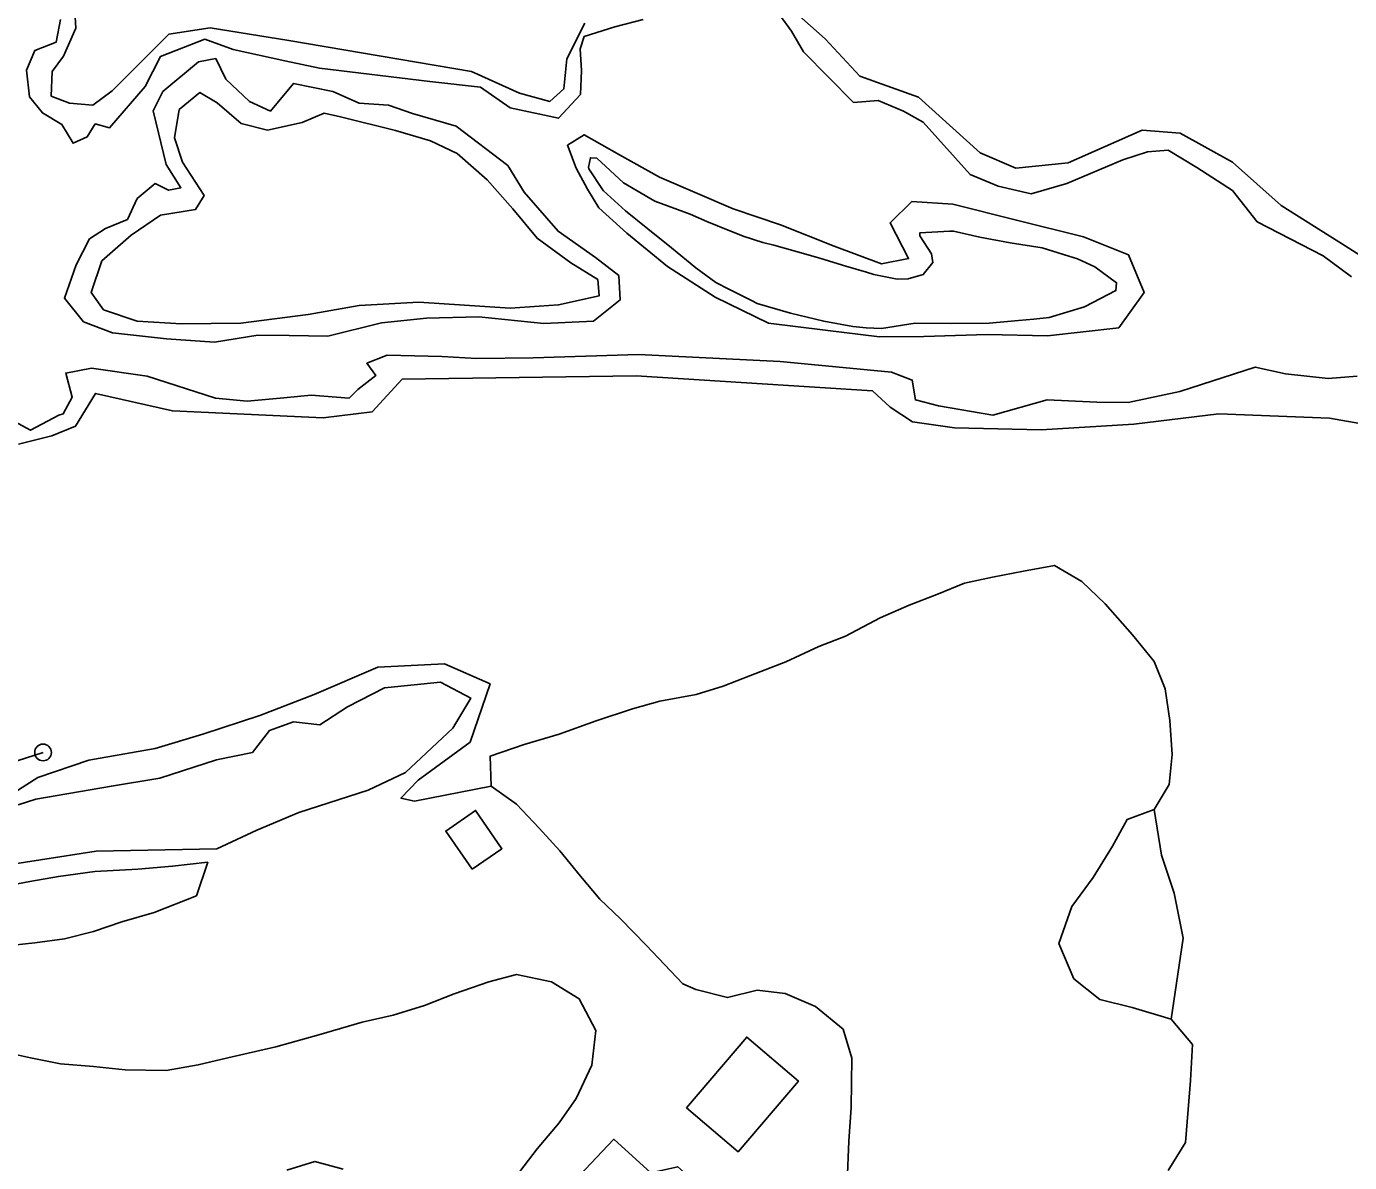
# Model space of a CAD drawing. Extents: x 2160437 to 2172832, y 205694 to 212444.
# Drawn here: x 2161203.8 to 2161442, y 211799.2 to 212003.8 of the extents above; entities that cross this region are included whole.
import ezdxf

# ---------------------------------------------------------------- set-up
doc = ezdxf.new("R2010")
doc.units = 0
for name, color, linetype in [('Default', 7, 'Continuous'), ('RD_EX_Bldg', 7, 'Continuous'), ('RD_EX_BldgApp', 7, 'Continuous'), ('RD_EX_Fence_Other', 7, 'Continuous'), ('RD_EX_H2O', 7, 'Continuous'), ('RD_EX_Road_Post', 7, 'Continuous'), ('RD_EX_VEG_ShrubLine', 7, 'Continuous'), ('RD_EX_VEG_TreeLine', 7, 'Continuous')]:
    doc.layers.add(name, color=color, linetype=linetype)

# ---------------------------------------------------------------- blocks, each defined once
blk = doc.blocks.new('POST')
at = {"layer": 'Default'}
for start, end in [(90, 270), (270, 90)]:
    blk.add_arc((0, 0), 0.0417, start, end, dxfattribs=at)

msp = doc.modelspace()

# ---------------------------------------------------------------- linework, layer by layer
at = {"layer": 'RD_EX_Bldg'}
for points in [[(2161284.02, 211852.04), (2161279.27, 211858.94), (2161284.66, 211862.65), (2161289.41, 211855.75)], [(2161322.63, 211809.09), (2161333.49, 211821.83), (2161342.78, 211813.9), (2161331.92, 211801.16)]]:
    msp.add_lwpolyline(points, close=True, dxfattribs=at)
at = {"layer": 'RD_EX_BldgApp'}
msp.add_lwpolyline([(2161324.3, 211789.64), (2161334.69, 211780.12), (2161291, 211734.27), (2161261.13, 211761.86), (2161265.42, 211766.75), (2161270.6, 211762.2), (2161309.58, 211803.42), (2161316.21, 211797.35), (2161321.06, 211798.46), (2161325.82, 211794.27)], close=True, dxfattribs=at)
at = {"layer": 'RD_EX_Fence_Other'}
msp.add_lwpolyline([(2161181.64, 211865.04), (2161206.75, 211873.08)], dxfattribs=at)
at = {"layer": 'RD_EX_H2O'}
for points in [[(2161442.42, 211958.74), (2161437.28, 211962.54), (2161425.38, 211968.68), (2161420.96, 211974.3), (2161414.54, 211978.42), (2161409.37, 211981.58), (2161405.67, 211981.26), (2161401.19, 211979.81), (2161391.15, 211975.53), (2161384.68, 211973.71), (2161378.79, 211975.08), (2161373.71, 211977.17), (2161365.24, 211986.59), (2161361.73, 211988.56), (2161357.16, 211990.49), (2161352.72, 211990.13), (2161343.73, 211999.29), (2161341.56, 212003.02), (2161339.46, 212005.85)], [(2161314.85, 212005.07), (2161309.71, 212003.75), (2161304.19, 212002.05), (2161303.48, 211999.83), (2161303.7, 211995.91), (2161303.57, 211991.6), (2161299.57, 211987.3), (2161290.87, 211989.19), (2161285.55, 211992.9), (2161276.44, 211993.9), (2161256.57, 211996.3), (2161250.3, 211997.66), (2161241, 211999.67), (2161235.89, 212001.55), (2161227.89, 211998.4), (2161225.16, 211993.01), (2161218.74, 211985.61), (2161216.17, 211986.28), (2161214.72, 211983.96), (2161212.17, 211982.8), (2161210.17, 211986.19), (2161206.63, 211988.28), (2161204.32, 211991.16), (2161203.79, 211995.94), (2161205.3, 211999.54), (2161209.14, 212001.04), (2161209.92, 212005.12)], [(2161201.51, 211932.74), (2161204.49, 211931.13), (2161209.58, 211933.81), (2161210.41, 211934.1), (2161212.01, 211937.08), (2161210.86, 211941.42), (2161215.5, 211942.27), (2161225.52, 211940.83), (2161237.84, 211936.9), (2161243.54, 211936.38), (2161250.11, 211936.96), (2161255.06, 211937.41), (2161261.9, 211936.92), (2161263.42, 211938.43), (2161266.68, 211940.95), (2161265.08, 211943.18), (2161268.75, 211944.61), (2161278.6, 211944.38), (2161284.88, 211944.05), (2161295.04, 211944.14), (2161314.01, 211944.78), (2161339.5, 211943.49), (2161359.56, 211941.58), (2161363.29, 211940.15), (2161363.87, 211936.59), (2161368.02, 211935.52), (2161377.82, 211933.83), (2161387.61, 211936.58), (2161396.54, 211936.18), (2161402.15, 211936.1), (2161411.5, 211938.09), (2161425.07, 211942.48), (2161430.52, 211941.29), (2161438.22, 211940.46), (2161443.4, 211940.84)], [(2161198.14, 211852.5), (2161206.28, 211853.73), (2161216.35, 211855.31), (2161238.08, 211855.74), (2161245.25, 211859.1), (2161252.84, 211862.26), (2161265.31, 211866.28), (2161272.04, 211869.49), (2161280.58, 211877.49), (2161283.77, 211882.87), (2161278.35, 211885.73), (2161268.27, 211884.71), (2161261.57, 211881.29), (2161256.61, 211878.06), (2161251.84, 211878.58), (2161247.52, 211877.03), (2161244.46, 211873.09), (2161237.97, 211871.74), (2161227.79, 211868.48), (2161219.08, 211867.04), (2161205.46, 211864.7), (2161202.29, 211863.64)]]:
    msp.add_lwpolyline(points, dxfattribs=at)
for points in [[(2161263.68, 211990.01), (2161268.96, 211989.64), (2161273.31, 211988.14), (2161281.14, 211985.86), (2161290.45, 211978.81), (2161293.38, 211974.01), (2161299.5, 211966.95), (2161306.27, 211962.21), (2161310.48, 211958.97), (2161310.69, 211954.59), (2161305.88, 211950.75), (2161296.95, 211950.33), (2161285.22, 211951.53), (2161275.79, 211951.29), (2161267.73, 211950.48), (2161258.07, 211948.08), (2161251.1, 211948.17), (2161245.41, 211948.26), (2161237.65, 211946.97), (2161228.96, 211947.6), (2161219.26, 211948.69), (2161214.07, 211950.64), (2161210.62, 211954.92), (2161212.7, 211960.93), (2161215.1, 211965.57), (2161218.02, 211967.43), (2161221.95, 211969.07), (2161223.72, 211972.84), (2161226.96, 211975.54), (2161229.37, 211974.34), (2161231.6, 211974.78), (2161228.93, 211978.99), (2161226.58, 211988.63), (2161228.33, 211992.12), (2161234.76, 211997.49), (2161237.85, 211998.05), (2161239.65, 211994.35), (2161243.96, 211990.31), (2161247.71, 211988.61), (2161251.86, 211993.57), (2161258.97, 211992.14)], [(2161302.79, 211978.32), (2161301.19, 211982.46), (2161304.19, 211984.34), (2161310.59, 211980.69), (2161317.75, 211976.7), (2161331.02, 211970.97), (2161339.56, 211968.09), (2161349.24, 211964.29), (2161357.75, 211961.07), (2161362.64, 211962.04), (2161359.3, 211968.47), (2161363.24, 211972.31), (2161370.6, 211971.81), (2161382.04, 211968.95), (2161394.12, 211965.97), (2161402.25, 211962.69), (2161405.04, 211955.93), (2161400.49, 211949.59), (2161387.66, 211948.11), (2161376.77, 211948.35), (2161365.38, 211948.01), (2161357.42, 211947.96), (2161347.61, 211949.16), (2161337.41, 211950.42), (2161327.83, 211955.11), (2161319.22, 211960.63), (2161311.91, 211966.6), (2161306.85, 211971.15), (2161304.78, 211974.52)]]:
    msp.add_lwpolyline(points, close=True, dxfattribs=at)
at = {"layer": 'RD_EX_VEG_ShrubLine'}
for points in [[(2161304.31, 212004.43), (2161301.06, 211998.03), (2161300.57, 211992.58), (2161298.05, 211990.35), (2161292.57, 211991.8), (2161283.92, 211995.71), (2161251.02, 212001.34), (2161236.86, 212003.59), (2161229.4, 212002.45), (2161219.21, 211992.24), (2161215.72, 211989.65), (2161211.5, 211990.05), (2161208.24, 211991.29), (2161208.4, 211995.74), (2161210.47, 211998.51), (2161212.64, 212003.55), (2161212.35, 212008.55)], [(2161452.14, 211957.41), (2161441.25, 211964.31), (2161429.73, 211971.62), (2161420.98, 211979.4), (2161411.52, 211984.61), (2161404.7, 211985.15), (2161391.37, 211979.25), (2161391.37, 211979.25), (2161381.92, 211978.32), (2161375.53, 211981.1), (2161370.59, 211985.54), (2161364.42, 211991.11), (2161353.84, 211994.86), (2161347.63, 212001.61), (2161339.71, 212008.67)], [(2161202.34, 211928.64), (2161208.33, 211930.09), (2161212.61, 211931.86), (2161216.2, 211937.76), (2161230.07, 211934.61), (2161257.18, 211933.34), (2161266.01, 211934.44), (2161271.45, 211940.31), (2161313.55, 211940.94), (2161356.11, 211938.23), (2161359.3, 211935.28), (2161363.32, 211932.65), (2161370.92, 211931.53), (2161386.52, 211931.18), (2161403.19, 211932.2), (2161418.52, 211934.07), (2161438.43, 211933.27), (2161451.41, 211930.99)], [(2161287.47, 211866.99), (2161273.64, 211864.33), (2161271.22, 211864.85), (2161274.3, 211868.09), (2161283.67, 211874.96), (2161287.26, 211885.43), (2161279.04, 211889.03), (2161267.07, 211888.43), (2161255.6, 211883.55), (2161245.78, 211879.77), (2161235.56, 211876.41), (2161226.97, 211873.81), (2161215.01, 211871.7), (2161205.83, 211868.56), (2161194.3, 211861.27), (2161181.63, 211861.68), (2161160.3, 211855.24), (2161092.01, 211834.38), (2161062.02, 211824.68), (2161045.15, 211823.75), (2161030.37, 211832.29), (2161018.85, 211843.19), (2161008.81, 211850.17)], [(2161409.93, 211825.08), (2161412.11, 211839.62), (2161410.48, 211847.77), (2161408.16, 211854.56), (2161406.88, 211862.84)]]:
    msp.add_lwpolyline(points, dxfattribs=at)
for points in [[(2161260.33, 211987.57), (2161270.23, 211985.11), (2161276.51, 211983.25), (2161281.32, 211980.96), (2161286.74, 211976.19), (2161291.34, 211970.98), (2161295.72, 211965.69), (2161301.82, 211961.25), (2161306.66, 211958.25), (2161306.91, 211955.35), (2161299.61, 211953.68), (2161290.89, 211953.11), (2161274.46, 211954.18), (2161263.71, 211953.6), (2161254.52, 211951.97), (2161242.4, 211950.4), (2161231.7, 211950.31), (2161223.73, 211950.74), (2161217.65, 211952.8), (2161215.41, 211955.9), (2161217.36, 211961.62), (2161222.64, 211966.24), (2161227.93, 211969.86), (2161234.24, 211970.89), (2161235.77, 211973.38), (2161231.89, 211979.37), (2161230.42, 211983.8), (2161231.26, 211988.86), (2161234.97, 211991.93), (2161238.13, 211990.09), (2161242.41, 211986.36), (2161247.2, 211985.17), (2161253.43, 211986.52), (2161257.38, 211988.21)], [(2161306.47, 211980.14), (2161311.27, 211975.65), (2161316.92, 211972.4), (2161323.27, 211970.05), (2161326.32, 211968.72), (2161328.21, 211967.92), (2161332.87, 211966.05), (2161336.36, 211964.93), (2161338.34, 211964.44), (2161344.56, 211962.72), (2161346.81, 211962.05), (2161351.33, 211960.64), (2161355.03, 211959.6), (2161356.39, 211959.16), (2161360.6, 211958.35), (2161362.54, 211958.4), (2161365.27, 211959.19), (2161366.98, 211961.31), (2161366.76, 211962.86), (2161364.65, 211966.14), (2161364.67, 211966.7), (2161370.07, 211966.98), (2161370.75, 211966.96), (2161375.47, 211965.87), (2161380.94, 211964.9), (2161380.94, 211964.9), (2161386.67, 211963.98), (2161391.5, 211962.49), (2161393.05, 211961.96), (2161396.17, 211960.55), (2161400.09, 211957.67), (2161399.98, 211956.28), (2161394.3, 211953.34), (2161394.3, 211953.34), (2161387.98, 211951.4), (2161385.2, 211951.15), (2161382.42, 211950.9), (2161377.15, 211950.39), (2161377.15, 211950.39), (2161370.42, 211950.37), (2161363.79, 211950.42), (2161357.78, 211949.44), (2161354.99, 211949.54), (2161352.62, 211949.8), (2161347.36, 211950.74), (2161341.36, 211952.18), (2161335.39, 211953.96), (2161334.49, 211954.42), (2161330.28, 211956.5), (2161327.9, 211957.75), (2161324.32, 211960.36), (2161319.94, 211963.97), (2161319.94, 211963.97), (2161315.65, 211967.42), (2161311.67, 211970.66), (2161307.69, 211974.26), (2161307.49, 211974.47), (2161305.06, 211978.18), (2161304.97, 211978.5), (2161305.33, 211980.2)]]:
    msp.add_lwpolyline(points, close=True, dxfattribs=at)
at = {"layer": 'RD_EX_VEG_TreeLine'}
for points in [[(2161351.6, 211795.78), (2161351.89, 211803.06), (2161352.32, 211809.13), (2161352.4, 211818.01), (2161350.83, 211823.24), (2161345.86, 211827.34), (2161340.43, 211829.69), (2161335.36, 211830.25), (2161330.02, 211828.95), (2161324.3, 211830.39), (2161321.99, 211831.43), (2161315.4, 211838.36), (2161310.73, 211843.14), (2161307, 211846.68), (2161303.54, 211850.79), (2161299.82, 211855.37), (2161296.12, 211859.48), (2161292.04, 211863.76), (2161287.47, 211866.99), (2161287.27, 211872.41), (2161293.42, 211874.49), (2161299.72, 211876.38), (2161306.38, 211878.81), (2161312.91, 211880.95), (2161317.82, 211882.32), (2161324.38, 211883.52), (2161329.23, 211885.03), (2161334.17, 211886.96), (2161340.5, 211889.43), (2161346.48, 211892.16), (2161351.27, 211894.04), (2161357.52, 211897.35), (2161362.72, 211899.63), (2161367.75, 211901.53), (2161372.73, 211903.56), (2161377.74, 211904.65), (2161383.32, 211905.71), (2161388.9, 211906.78), (2161393.82, 211903.85), (2161398.04, 211899.86), (2161402.93, 211894.28), (2161406.89, 211889.48), (2161408.83, 211884.55), (2161409.71, 211878.82), (2161410.09, 211872.74), (2161409.59, 211867.29), (2161406.88, 211862.84), (2161401.99, 211861), (2161399.34, 211856.18), (2161395.87, 211850.56), (2161392.01, 211845.36), (2161389.67, 211838.66), (2161392.37, 211832.34), (2161397.05, 211828.6), (2161402.87, 211827.13), (2161409.93, 211825.08), (2161413.75, 211820.46), (2161413.38, 211814.02), (2161412.97, 211808.77), (2161412.49, 211802.84), (2161409.38, 211797.77)], [(2161198.31, 211848.69), (2161204.4, 211849.86), (2161209.56, 211850.77), (2161216.09, 211851.64), (2161223.82, 211852.07), (2161230.08, 211852.6), (2161230.08, 211852.6), (2161236.42, 211853.31), (2161234.39, 211847.29), (2161226.76, 211844.25), (2161220.92, 211842.61), (2161215.84, 211840.86), (2161210.61, 211839.53), (2161205.3, 211838.8), (2161199.7, 211838.21)], [(2161198.49, 211819.42), (2161204.49, 211818.09), (2161209.91, 211817.02), (2161215.83, 211816.54), (2161221.57, 211815.92), (2161228.94, 211815.82), (2161234.71, 211816.8), (2161240.04, 211818.09), (2161248.7, 211820.07), (2161256.41, 211822.26), (2161264.25, 211824.5), (2161269.82, 211825.8), (2161275.47, 211827.52), (2161280.82, 211829.62), (2161287.01, 211831.79), (2161292.02, 211833.12), (2161298.35, 211831.76), (2161303.33, 211828.69), (2161306.33, 211823.04), (2161305.58, 211816.78), (2161302.74, 211810.77), (2161299.7, 211806.36), (2161295.73, 211801.67), (2161292.62, 211797.64)], [(2161260.83, 211798.02), (2161255.68, 211799.43), (2161250.69, 211797.86)]]:
    msp.add_lwpolyline(points, dxfattribs=at)

# ---------------------------------------------------------------- block references
at = {"layer": 'RD_EX_Road_Post', "xscale": 36, "yscale": 36}
msp.add_blockref('POST', (2161206.75, 211873.08), dxfattribs=at)

doc.saveas('drawing.dxf')
